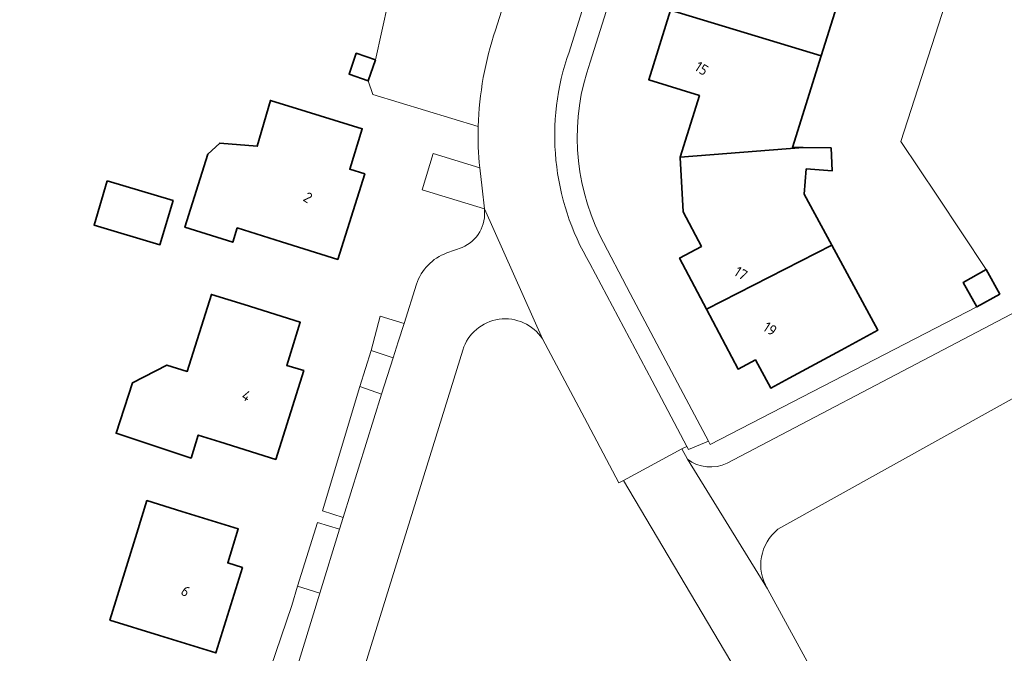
# Model space of a CAD drawing. Extents: x 184422 to 188298, y 343471 to 350189.
# Tile 360 of 513: x 187010 to 187093, y 348627 to 348681. Entities that reach past the tile are written whole.
import ezdxf
from ezdxf.enums import TextEntityAlignment as Align

# ---------------------------------------------------------------- set-up
doc = ezdxf.new("R2010")
doc.units = 0
for name, color, linetype, lineweight in [('B-WA-GR-BEPLANTING_CULTUUR_BODEMBEDEKKER-GV', 252, 'Continuous', 18), ('B-WA-GR-BEPLANTING_CULTUUR_HEESTERS-GV', 252, 'Continuous', 18), ('B-WA-OG-TERREIN_CULTUURSCHEIDING-GV', 252, 'Continuous', 18), ('B-WA-OG-TERREIN_ERF-GV', 252, 'Continuous', 18), ('B-WA-VH-ONVERHARD-GV', 252, 'Continuous', 18), ('B-WA-VH-VERHARDING_ASFALT-GV', 252, 'Continuous', 18), ('B-WA-VH-VERHARDING_BETONSTRAATSTEEN-GV', 252, 'Continuous', 18), ('B-WA-VH-VERHARDING_HALFVERHARDING_GRIND-GV', 252, 'Continuous', 18), ('B-WA-VH-VERHARDING_STRAATBAKSTEEN-GV', 252, 'Continuous', 18), ('B-WE-OG-BEBOUWING-GV', 250, 'Continuous', 35), ('B-WE-OG-BEBOUWING-T18', 10, 'Continuous', 18)]:
    doc.layers.add(name, color=color, linetype=linetype, lineweight=lineweight)
doc.styles.add('NLCS-ISO-M500-T18', font='NLCS-ISO.ttf', dxfattribs={"height": 0.9})

msp = doc.modelspace()

# ---------------------------------------------------------------- linework, layer by layer
at = {"layer": 'B-WA-GR-BEPLANTING_CULTUUR_BODEMBEDEKKER-GV', "flags": 128}
for points in [[(187039.533, 348652.883), (187041.423, 348652.259), (187041.844, 348653.604), (187042.336, 348655.177), (187040.324, 348655.807)], [(187039.533, 348652.883), (187041.423, 348652.259), (187041.844, 348653.604), (187042.336, 348655.177), (187040.324, 348655.807)], [(187039.533, 348652.883), (187041.423, 348652.259), (187041.844, 348653.604), (187042.336, 348655.177), (187040.324, 348655.807)], [(187037.182, 348638.704), (187040.428, 348649.17), (187038.593, 348649.81), (187035.401, 348639.256)], [(187037.182, 348638.704), (187040.428, 348649.17), (187038.593, 348649.81), (187035.401, 348639.256)], [(187037.182, 348638.704), (187040.428, 348649.17), (187038.593, 348649.81), (187035.401, 348639.256)]]:
    msp.add_lwpolyline(points, close=True, dxfattribs=at)
at = {"layer": 'B-WA-GR-BEPLANTING_CULTUUR_HEESTERS-GV', "flags": 128}
msp.add_lwpolyline([(187031.703, 348620.918), (187035.202, 348632.261), (187033.28, 348632.87), (187032.808, 348631.228), (187030.095, 348623.248), (187029.528, 348621.536)], close=True, dxfattribs=at)
msp.add_lwpolyline([(187031.703, 348620.918), (187035.202, 348632.261), (187033.28, 348632.87), (187032.808, 348631.228), (187030.095, 348623.248), (187029.528, 348621.536)], close=True, dxfattribs=at)
msp.add_lwpolyline([(187031.703, 348620.918), (187035.202, 348632.261), (187033.28, 348632.87), (187032.808, 348631.228), (187030.095, 348623.248), (187029.528, 348621.536)], close=True, dxfattribs=at)
at = {"layer": 'B-WA-OG-TERREIN_CULTUURSCHEIDING-GV', "flags": 128}
for points in [[(187104.736, 348703.396), (187095.485, 348706.364), (187094.247, 348701.615), (187091.774, 348693.193), (187084.512, 348670.636), (187087.619, 348665.986), (187091.765, 348659.751), (187092.92, 348657.67), (187090.967, 348656.585), (187068.318, 348644.898), (187068.177, 348645.173), (187066.48, 348644.474), (187066.346, 348644.728), (187065.934, 348644.526), (187066.399, 348643.651)], [(187104.736, 348703.396), (187095.485, 348706.364), (187094.247, 348701.615), (187091.774, 348693.193), (187084.512, 348670.636), (187087.619, 348665.986), (187091.765, 348659.751), (187092.92, 348657.67), (187090.967, 348656.585), (187068.318, 348644.898), (187068.177, 348645.173), (187066.48, 348644.474), (187066.346, 348644.728), (187065.934, 348644.526), (187066.399, 348643.651)], [(187104.736, 348703.396), (187095.485, 348706.364), (187094.247, 348701.615), (187091.774, 348693.193), (187084.512, 348670.636), (187087.619, 348665.986), (187091.765, 348659.751), (187092.92, 348657.67), (187090.967, 348656.585), (187068.318, 348644.898), (187068.177, 348645.173), (187066.48, 348644.474), (187066.346, 348644.728), (187065.934, 348644.526), (187066.399, 348643.651)], [(187054.574, 348702.469), (187047.812, 348704.533), (187047.591, 348703.806), (187045.435, 348696.728), (187040.979, 348682.427), (187039.92, 348677.55)], [(187054.574, 348702.469), (187047.812, 348704.533), (187047.591, 348703.806), (187045.435, 348696.728), (187040.979, 348682.427), (187039.92, 348677.55)], [(187054.574, 348702.469), (187047.812, 348704.533), (187047.591, 348703.806), (187045.435, 348696.728), (187040.979, 348682.427), (187039.92, 348677.55)], [(187050.108, 348680.092), (187055.26, 348696.417)], [(187050.108, 348680.092), (187055.26, 348696.417)], [(187050.108, 348680.092), (187055.26, 348696.417)], [(187039.92, 348677.55), (187039.302, 348675.775), (187039.699, 348674.61), (187048.637, 348671.906)], [(187039.92, 348677.55), (187039.302, 348675.775), (187039.699, 348674.61), (187048.637, 348671.906)], [(187039.92, 348677.55), (187039.302, 348675.775), (187039.699, 348674.61), (187048.637, 348671.906)], [(187069.759, 348643.315), (187109.899, 348664.373)], [(187069.759, 348643.315), (187109.899, 348664.373)], [(187069.759, 348643.315), (187109.899, 348664.373)], [(187086.839, 348582.429), (187091.388, 348584.627), (187091.739, 348585.727), (187074.607, 348618.859), (187069.55, 348627.388), (187060.976, 348641.848), (187060.567, 348641.629), (187057.651, 348647.151), (187054.083, 348653.861)], [(187086.839, 348582.429), (187091.388, 348584.627), (187091.739, 348585.727), (187074.607, 348618.859), (187069.55, 348627.388), (187060.976, 348641.848), (187060.567, 348641.629), (187057.651, 348647.151), (187054.083, 348653.861)], [(187086.839, 348582.429), (187091.388, 348584.627), (187091.739, 348585.727), (187074.607, 348618.859), (187069.55, 348627.388), (187060.976, 348641.848), (187060.567, 348641.629), (187057.651, 348647.151), (187054.083, 348653.861)], [(187047.317, 348652.922), (187032.266, 348604.406)], [(187047.317, 348652.922), (187032.266, 348604.406)], [(187047.317, 348652.922), (187032.266, 348604.406)]]:
    msp.add_lwpolyline(points, dxfattribs=at)
at = {"layer": 'B-WA-OG-TERREIN_CULTUURSCHEIDING-GV'}
for points in [[(187048.637, 348671.906, -0.075202), (187050.108, 348680.092)], [(187048.637, 348671.906, -0.075202), (187050.108, 348680.092)], [(187048.637, 348671.906, -0.075202), (187050.108, 348680.092)], [(187054.083, 348653.861, 0.63247), (187047.317, 348652.922)], [(187054.083, 348653.861, 0.63247), (187047.317, 348652.922)], [(187054.083, 348653.861, 0.63247), (187047.317, 348652.922)], [(187066.399, 348643.651, 0.283239), (187069.759, 348643.315)], [(187066.399, 348643.651, 0.283239), (187069.759, 348643.315)], [(187066.399, 348643.651, 0.283239), (187069.759, 348643.315)]]:
    msp.add_lwpolyline(points, format="xyb", dxfattribs=at)
at = {"layer": 'B-WA-OG-TERREIN_ERF-GV', "flags": 128}
for points in [[(187082.534, 348755.432), (187069.108, 348712.445), (187063.876, 348695.595), (187058.144, 348677.375)], [(187082.534, 348755.432), (187069.108, 348712.445), (187063.876, 348695.595), (187058.144, 348677.375)], [(187082.534, 348755.432), (187069.108, 348712.445), (187063.876, 348695.595), (187058.144, 348677.375)], [(187048.637, 348671.906), (187039.699, 348674.61), (187039.302, 348675.775), (187039.92, 348677.55), (187040.979, 348682.427), (187045.435, 348696.728), (187047.591, 348703.806), (187034.306, 348707.805), (187033.91, 348707.791), (187030.539, 348708.817), (187030.199, 348709.156), (187017.526, 348713.034), (187017.092, 348713.091), (187013.009, 348714.345), (187012.804, 348714.3), (187010.452, 348715.021), (187010.274, 348715.24), (187006.828, 348716.357), (187006.619, 348716.125), (186995.215, 348719.911), (186995.118, 348720.102)], [(187048.637, 348671.906), (187039.699, 348674.61), (187039.302, 348675.775), (187039.92, 348677.55), (187040.979, 348682.427), (187045.435, 348696.728), (187047.591, 348703.806), (187034.306, 348707.805), (187033.91, 348707.791), (187030.539, 348708.817), (187030.199, 348709.156), (187017.526, 348713.034), (187017.092, 348713.091), (187013.009, 348714.345), (187012.804, 348714.3), (187010.452, 348715.021), (187010.274, 348715.24), (187006.828, 348716.357), (187006.619, 348716.125), (186995.215, 348719.911), (186995.118, 348720.102)], [(187048.637, 348671.906), (187039.699, 348674.61), (187039.302, 348675.775), (187039.92, 348677.55), (187040.979, 348682.427), (187045.435, 348696.728), (187047.591, 348703.806), (187034.306, 348707.805), (187033.91, 348707.791), (187030.539, 348708.817), (187030.199, 348709.156), (187017.526, 348713.034), (187017.092, 348713.091), (187013.009, 348714.345), (187012.804, 348714.3), (187010.452, 348715.021), (187010.274, 348715.24), (187006.828, 348716.357), (187006.619, 348716.125), (186995.215, 348719.911), (186995.118, 348720.102)], [(187058.968, 348662.658), (187061.538, 348657.706), (187065.802, 348649.641), (187068.175, 348645.176), (187068.177, 348645.173), (187068.318, 348644.898), (187090.967, 348656.585), (187092.92, 348657.67), (187091.765, 348659.751), (187087.619, 348665.986), (187084.512, 348670.636), (187091.774, 348693.193)], [(187058.968, 348662.658), (187061.538, 348657.706), (187065.802, 348649.641), (187068.175, 348645.176), (187068.177, 348645.173), (187068.318, 348644.898), (187090.967, 348656.585), (187092.92, 348657.67), (187091.765, 348659.751), (187087.619, 348665.986), (187084.512, 348670.636), (187091.774, 348693.193)], [(187058.968, 348662.658), (187061.538, 348657.706), (187065.802, 348649.641), (187068.175, 348645.176), (187068.177, 348645.173), (187068.318, 348644.898), (187090.967, 348656.585), (187092.92, 348657.67), (187091.765, 348659.751), (187087.619, 348665.986), (187084.512, 348670.636), (187091.774, 348693.193)], [(187080.573, 348686.898), (187077.764, 348677.907), (187075.329, 348670.114), (187076.21, 348670.104), (187078.597, 348670.077), (187078.697, 348668.147), (187076.482, 348668.293), (187076.312, 348666.154), (187078.664, 348661.819), (187082.571, 348654.616), (187079.436, 348652.916), (187075.041, 348650.532), (187073.474, 348649.682), (187072.172, 348652.082), (187070.69, 348651.303), (187068.013, 348656.394), (187065.734, 348660.73), (187067.588, 348661.712), (187066.039, 348664.651), (187065.776, 348669.26), (187065.786, 348669.291), (187067.42, 348674.525), (187063.116, 348675.87), (187064.947, 348681.773)], [(187080.573, 348686.898), (187077.764, 348677.907), (187075.329, 348670.114), (187076.21, 348670.104), (187078.597, 348670.077), (187078.697, 348668.147), (187076.482, 348668.293), (187076.312, 348666.154), (187078.664, 348661.819), (187082.571, 348654.616), (187079.436, 348652.916), (187075.041, 348650.532), (187073.474, 348649.682), (187072.172, 348652.082), (187070.69, 348651.303), (187068.013, 348656.394), (187065.734, 348660.73), (187067.588, 348661.712), (187066.039, 348664.651), (187065.776, 348669.26), (187065.786, 348669.291), (187067.42, 348674.525), (187063.116, 348675.87), (187064.947, 348681.773)], [(187080.573, 348686.898), (187077.764, 348677.907), (187075.329, 348670.114), (187076.21, 348670.104), (187078.597, 348670.077), (187078.697, 348668.147), (187076.482, 348668.293), (187076.312, 348666.154), (187078.664, 348661.819), (187082.571, 348654.616), (187079.436, 348652.916), (187075.041, 348650.532), (187073.474, 348649.682), (187072.172, 348652.082), (187070.69, 348651.303), (187068.013, 348656.394), (187065.734, 348660.73), (187067.588, 348661.712), (187066.039, 348664.651), (187065.776, 348669.26), (187065.786, 348669.291), (187067.42, 348674.525), (187063.116, 348675.87), (187064.947, 348681.773)], [(187049.161, 348664.917), (187043.863, 348666.513), (187044.816, 348669.62), (187048.76, 348668.404)], [(187049.161, 348664.917), (187043.863, 348666.513), (187044.816, 348669.62), (187048.76, 348668.404)], [(187049.161, 348664.917), (187043.863, 348666.513), (187044.816, 348669.62), (187048.76, 348668.404)], [(187045.959, 348661.165), (187047.271, 348661.624)], [(187045.959, 348661.165), (187047.271, 348661.624)], [(187045.959, 348661.165), (187047.271, 348661.624)], [(187027.245, 348606.559), (187029.831, 348614.957), (187030.58, 348617.302), (187028.523, 348618.002), (187029.437, 348621.243), (187029.528, 348621.536), (187030.095, 348623.248), (187032.808, 348631.228), (187033.28, 348632.87), (187034.986, 348638.277), (187036.871, 348637.702), (187037.182, 348638.704), (187035.401, 348639.256), (187038.593, 348649.81), (187039.533, 348652.883), (187040.324, 348655.807), (187042.336, 348655.177), (187043.382, 348658.517)], [(187027.245, 348606.559), (187029.831, 348614.957), (187030.58, 348617.302), (187028.523, 348618.002), (187029.437, 348621.243), (187029.528, 348621.536), (187030.095, 348623.248), (187032.808, 348631.228), (187033.28, 348632.87), (187034.986, 348638.277), (187036.871, 348637.702), (187037.182, 348638.704), (187035.401, 348639.256), (187038.593, 348649.81), (187039.533, 348652.883), (187040.324, 348655.807), (187042.336, 348655.177), (187043.382, 348658.517)], [(187027.245, 348606.559), (187029.831, 348614.957), (187030.58, 348617.302), (187028.523, 348618.002), (187029.437, 348621.243), (187029.528, 348621.536), (187030.095, 348623.248), (187032.808, 348631.228), (187033.28, 348632.87), (187034.986, 348638.277), (187036.871, 348637.702), (187037.182, 348638.704), (187035.401, 348639.256), (187038.593, 348649.81), (187039.533, 348652.883), (187040.324, 348655.807), (187042.336, 348655.177), (187043.382, 348658.517)]]:
    msp.add_lwpolyline(points, dxfattribs=at)
at = {"layer": 'B-WA-OG-TERREIN_ERF-GV'}
for points in [[(187058.144, 348677.375, 0.202894), (187058.968, 348662.658)], [(187058.144, 348677.375, 0.202894), (187058.968, 348662.658)], [(187058.144, 348677.375, 0.202894), (187058.968, 348662.658)], [(187048.76, 348668.404, -0.031657), (187048.637, 348671.906)], [(187048.76, 348668.404, -0.031657), (187048.637, 348671.906)], [(187048.76, 348668.404, -0.031657), (187048.637, 348671.906)], [(187047.271, 348661.624, 0.332627), (187049.161, 348664.917)], [(187047.271, 348661.624, 0.332627), (187049.161, 348664.917)], [(187047.271, 348661.624, 0.332627), (187049.161, 348664.917)], [(187043.382, 348658.517, -0.224123), (187045.959, 348661.165)], [(187043.382, 348658.517, -0.224123), (187045.959, 348661.165)], [(187043.382, 348658.517, -0.224123), (187045.959, 348661.165)]]:
    msp.add_lwpolyline(points, format="xyb", dxfattribs=at)
at = {"layer": 'B-WA-OG-TERREIN_ERF-GV', "flags": 128}
for points in [[(187031.947, 348662.109), (187028.176, 348663.295), (187027.79, 348662.066), (187023.735, 348663.342), (187025.687, 348669.55), (187026.691, 348670.493), (187029.873, 348670.226), (187030.992, 348674.113), (187034.018, 348673.18), (187038.796, 348671.707), (187037.735, 348668.265), (187039, 348667.87), (187036.717, 348660.609)], [(187031.947, 348662.109), (187028.176, 348663.295), (187027.79, 348662.066), (187023.735, 348663.342), (187025.687, 348669.55), (187026.691, 348670.493), (187029.873, 348670.226), (187030.992, 348674.113), (187034.018, 348673.18), (187038.796, 348671.707), (187037.735, 348668.265), (187039, 348667.87), (187036.717, 348660.609)], [(187031.947, 348662.109), (187028.176, 348663.295), (187027.79, 348662.066), (187023.735, 348663.342), (187025.687, 348669.55), (187026.691, 348670.493), (187029.873, 348670.226), (187030.992, 348674.113), (187034.018, 348673.18), (187038.796, 348671.707), (187037.735, 348668.265), (187039, 348667.87), (187036.717, 348660.609)], [(187032.384, 348651.615), (187033.829, 348651.176), (187031.464, 348643.627), (187026.693, 348645.122), (187024.865, 348645.695), (187024.252, 348643.74), (187017.887, 348645.848), (187019.272, 348650.135), (187022.197, 348651.641), (187023.933, 348651.097), (187025.984, 348657.641), (187028.759, 348656.773), (187033.531, 348655.28)], [(187032.384, 348651.615), (187033.829, 348651.176), (187031.464, 348643.627), (187026.693, 348645.122), (187024.865, 348645.695), (187024.252, 348643.74), (187017.887, 348645.848), (187019.272, 348650.135), (187022.197, 348651.641), (187023.933, 348651.097), (187025.984, 348657.641), (187028.759, 348656.773), (187033.531, 348655.28)], [(187032.384, 348651.615), (187033.829, 348651.176), (187031.464, 348643.627), (187026.693, 348645.122), (187024.865, 348645.695), (187024.252, 348643.74), (187017.887, 348645.848), (187019.272, 348650.135), (187022.197, 348651.641), (187023.933, 348651.097), (187025.984, 348657.641), (187028.759, 348656.773), (187033.531, 348655.28)], [(187028.61, 348634.465), (187026.363, 348627.199), (187021.586, 348628.676), (187017.366, 348629.981), (187019.65, 348637.368), (187020.505, 348640.132), (187023.483, 348639.211), (187028.26, 348637.734), (187027.368, 348634.849)], [(187028.61, 348634.465), (187026.363, 348627.199), (187021.586, 348628.676), (187017.366, 348629.981), (187019.65, 348637.368), (187020.505, 348640.132), (187023.483, 348639.211), (187028.26, 348637.734), (187027.368, 348634.849)], [(187028.61, 348634.465), (187026.363, 348627.199), (187021.586, 348628.676), (187017.366, 348629.981), (187019.65, 348637.368), (187020.505, 348640.132), (187023.483, 348639.211), (187028.26, 348637.734), (187027.368, 348634.849)]]:
    msp.add_lwpolyline(points, close=True, dxfattribs=at)
at = {"layer": 'B-WA-VH-ONVERHARD-GV', "flags": 128}
for points in [[(187116.356, 348661.237), (187074.073, 348637.707)], [(187116.356, 348661.237), (187074.073, 348637.707)], [(187116.356, 348661.237), (187074.073, 348637.707)], [(187073.184, 348632.653), (187073.231, 348632.577), (187093.676, 348595.138)], [(187073.184, 348632.653), (187073.231, 348632.577), (187093.676, 348595.138)], [(187073.184, 348632.653), (187073.231, 348632.577), (187093.676, 348595.138)]]:
    msp.add_lwpolyline(points, dxfattribs=at)
msp.add_lwpolyline([(187036.871, 348637.702), (187034.986, 348638.277), (187033.28, 348632.87), (187035.202, 348632.261)], close=True, dxfattribs=at)
msp.add_lwpolyline([(187036.871, 348637.702), (187034.986, 348638.277), (187033.28, 348632.87), (187035.202, 348632.261)], close=True, dxfattribs=at)
msp.add_lwpolyline([(187036.871, 348637.702), (187034.986, 348638.277), (187033.28, 348632.87), (187035.202, 348632.261)], close=True, dxfattribs=at)
at = {"layer": 'B-WA-VH-ONVERHARD-GV'}
msp.add_lwpolyline([(187074.073, 348637.707, 0.373754), (187073.184, 348632.653)], format="xyb", dxfattribs=at)
msp.add_lwpolyline([(187074.073, 348637.707, 0.373754), (187073.184, 348632.653)], format="xyb", dxfattribs=at)
msp.add_lwpolyline([(187074.073, 348637.707, 0.373754), (187073.184, 348632.653)], format="xyb", dxfattribs=at)
at = {"layer": 'B-WA-VH-VERHARDING_ASFALT-GV', "flags": 128}
for points in [[(187056.349, 348678.225), (187060.931, 348692.956), (187080.479, 348755.625), (187080.034, 348755.707), (187083.857, 348768.255), (187084.346, 348770.071), (187084.745, 348771.909), (187085.125, 348773.811), (187085.601, 348773.778), (187085.886, 348775.6), (187086.014, 348776.546), (187086.061, 348777.5), (187086.249, 348781.821), (187086.994, 348806.275)], [(187056.349, 348678.225), (187060.931, 348692.956), (187080.479, 348755.625), (187080.034, 348755.707), (187083.857, 348768.255), (187084.346, 348770.071), (187084.745, 348771.909), (187085.125, 348773.811), (187085.601, 348773.778), (187085.886, 348775.6), (187086.014, 348776.546), (187086.061, 348777.5), (187086.249, 348781.821), (187086.994, 348806.275)], [(187056.349, 348678.225), (187060.931, 348692.956), (187080.479, 348755.625), (187080.034, 348755.707), (187083.857, 348768.255), (187084.346, 348770.071), (187084.745, 348771.909), (187085.125, 348773.811), (187085.601, 348773.778), (187085.886, 348775.6), (187086.014, 348776.546), (187086.061, 348777.5), (187086.249, 348781.821), (187086.994, 348806.275)], [(187078.627, 348769.671), (187061.142, 348715.443), (187061.57, 348715.327), (187055.639, 348696.201), (187055.26, 348696.417), (187050.108, 348680.092)], [(187078.627, 348769.671), (187061.142, 348715.443), (187061.57, 348715.327), (187055.639, 348696.201), (187055.26, 348696.417), (187050.108, 348680.092)], [(187078.627, 348769.671), (187061.142, 348715.443), (187061.57, 348715.327), (187055.639, 348696.201), (187055.26, 348696.417), (187050.108, 348680.092)], [(187048.76, 348668.404), (187048.956, 348666.66), (187049.161, 348664.917), (187054.083, 348653.861), (187057.651, 348647.151), (187060.567, 348641.629), (187060.976, 348641.848), (187065.934, 348644.526), (187066.346, 348644.728), (187063.408, 348650.297), (187058.113, 348660.275)], [(187048.76, 348668.404), (187048.956, 348666.66), (187049.161, 348664.917), (187054.083, 348653.861), (187057.651, 348647.151), (187060.567, 348641.629), (187060.976, 348641.848), (187065.934, 348644.526), (187066.346, 348644.728), (187063.408, 348650.297), (187058.113, 348660.275)], [(187048.76, 348668.404), (187048.956, 348666.66), (187049.161, 348664.917), (187054.083, 348653.861), (187057.651, 348647.151), (187060.567, 348641.629), (187060.976, 348641.848), (187065.934, 348644.526), (187066.346, 348644.728), (187063.408, 348650.297), (187058.113, 348660.275)], [(187054.083, 348653.861), (187049.161, 348664.917)], [(187054.083, 348653.861), (187049.161, 348664.917)], [(187054.083, 348653.861), (187049.161, 348664.917)], [(187047.271, 348661.624), (187045.959, 348661.165)], [(187047.271, 348661.624), (187045.959, 348661.165)], [(187047.271, 348661.624), (187045.959, 348661.165)], [(187043.382, 348658.517), (187042.336, 348655.177), (187041.844, 348653.604), (187041.423, 348652.259), (187040.428, 348649.17), (187037.182, 348638.704), (187036.871, 348637.702), (187035.202, 348632.261), (187031.703, 348620.918), (187030.801, 348617.995), (187030.58, 348617.302), (187029.831, 348614.957), (187027.245, 348606.559)], [(187043.382, 348658.517), (187042.336, 348655.177), (187041.844, 348653.604), (187041.423, 348652.259), (187040.428, 348649.17), (187037.182, 348638.704), (187036.871, 348637.702), (187035.202, 348632.261), (187031.703, 348620.918), (187030.801, 348617.995), (187030.58, 348617.302), (187029.831, 348614.957), (187027.245, 348606.559)], [(187043.382, 348658.517), (187042.336, 348655.177), (187041.844, 348653.604), (187041.423, 348652.259), (187040.428, 348649.17), (187037.182, 348638.704), (187036.871, 348637.702), (187035.202, 348632.261), (187031.703, 348620.918), (187030.801, 348617.995), (187030.58, 348617.302), (187029.831, 348614.957), (187027.245, 348606.559)], [(187032.266, 348604.406), (187047.317, 348652.922)], [(187032.266, 348604.406), (187047.317, 348652.922)], [(187032.266, 348604.406), (187047.317, 348652.922)]]:
    msp.add_lwpolyline(points, dxfattribs=at)
at = {"layer": 'B-WA-VH-VERHARDING_ASFALT-GV'}
for points in [[(187050.108, 348680.092, 0.075202), (187048.637, 348671.906)], [(187050.108, 348680.092, 0.075202), (187048.637, 348671.906)], [(187050.108, 348680.092, 0.075202), (187048.637, 348671.906)], [(187058.113, 348660.275, -0.222625), (187056.349, 348678.225)], [(187058.113, 348660.275, -0.222625), (187056.349, 348678.225)], [(187058.113, 348660.275, -0.222625), (187056.349, 348678.225)], [(187048.637, 348671.906, 0.031657), (187048.76, 348668.404)], [(187048.637, 348671.906, 0.031657), (187048.76, 348668.404)], [(187048.637, 348671.906, 0.031657), (187048.76, 348668.404)], [(187049.161, 348664.917, -0.332627), (187047.271, 348661.624)], [(187049.161, 348664.917, -0.332627), (187047.271, 348661.624)], [(187049.161, 348664.917, -0.332627), (187047.271, 348661.624)], [(187045.959, 348661.165, 0.224123), (187043.382, 348658.517)], [(187045.959, 348661.165, 0.224123), (187043.382, 348658.517)], [(187045.959, 348661.165, 0.224123), (187043.382, 348658.517)], [(187047.317, 348652.922, -0.63247), (187054.083, 348653.861)], [(187047.317, 348652.922, -0.63247), (187054.083, 348653.861)], [(187047.317, 348652.922, -0.63247), (187054.083, 348653.861)]]:
    msp.add_lwpolyline(points, format="xyb", dxfattribs=at)
at = {"layer": 'B-WA-VH-VERHARDING_BETONSTRAATSTEEN-GV', "flags": 128}
msp.add_lwpolyline([(187049.161, 348664.917), (187048.956, 348666.66), (187048.76, 348668.404), (187044.816, 348669.62), (187043.863, 348666.513)], close=True, dxfattribs=at)
msp.add_lwpolyline([(187049.161, 348664.917), (187048.956, 348666.66), (187048.76, 348668.404), (187044.816, 348669.62), (187043.863, 348666.513)], close=True, dxfattribs=at)
msp.add_lwpolyline([(187049.161, 348664.917), (187048.956, 348666.66), (187048.76, 348668.404), (187044.816, 348669.62), (187043.863, 348666.513)], close=True, dxfattribs=at)
at = {"layer": 'B-WA-VH-VERHARDING_HALFVERHARDING_GRIND-GV', "flags": 128}
for points in [[(187109.899, 348664.373), (187069.759, 348643.315)], [(187109.899, 348664.373), (187069.759, 348643.315)], [(187109.899, 348664.373), (187069.759, 348643.315)], [(187074.073, 348637.707), (187116.356, 348661.237)], [(187074.073, 348637.707), (187116.356, 348661.237)], [(187074.073, 348637.707), (187116.356, 348661.237)], [(187066.399, 348643.651), (187073.184, 348632.653)], [(187066.399, 348643.651), (187073.184, 348632.653)], [(187066.399, 348643.651), (187073.184, 348632.653)]]:
    msp.add_lwpolyline(points, dxfattribs=at)
msp.add_lwpolyline([(187093.676, 348595.138), (187073.231, 348632.577), (187073.184, 348632.653), (187066.399, 348643.651), (187065.934, 348644.526), (187060.976, 348641.848), (187069.55, 348627.388), (187074.607, 348618.859), (187091.739, 348585.727), (187091.388, 348584.627), (187092.7, 348582.535), (187092.879, 348582.145), (187099.015, 348585.362)], close=True, dxfattribs=at)
msp.add_lwpolyline([(187093.676, 348595.138), (187073.231, 348632.577), (187073.184, 348632.653), (187066.399, 348643.651), (187065.934, 348644.526), (187060.976, 348641.848), (187069.55, 348627.388), (187074.607, 348618.859), (187091.739, 348585.727), (187091.388, 348584.627), (187092.7, 348582.535), (187092.879, 348582.145), (187099.015, 348585.362)], close=True, dxfattribs=at)
msp.add_lwpolyline([(187093.676, 348595.138), (187073.231, 348632.577), (187073.184, 348632.653), (187066.399, 348643.651), (187065.934, 348644.526), (187060.976, 348641.848), (187069.55, 348627.388), (187074.607, 348618.859), (187091.739, 348585.727), (187091.388, 348584.627), (187092.7, 348582.535), (187092.879, 348582.145), (187099.015, 348585.362)], close=True, dxfattribs=at)
at = {"layer": 'B-WA-VH-VERHARDING_HALFVERHARDING_GRIND-GV'}
for points in [[(187069.759, 348643.315, -0.283239), (187066.399, 348643.651)], [(187069.759, 348643.315, -0.283239), (187066.399, 348643.651)], [(187069.759, 348643.315, -0.283239), (187066.399, 348643.651)], [(187073.184, 348632.653, -0.373754), (187074.073, 348637.707)], [(187073.184, 348632.653, -0.373754), (187074.073, 348637.707)], [(187073.184, 348632.653, -0.373754), (187074.073, 348637.707)]]:
    msp.add_lwpolyline(points, format="xyb", dxfattribs=at)
at = {"layer": 'B-WA-VH-VERHARDING_STRAATBAKSTEEN-GV', "flags": 128}
for points in [[(187080.479, 348755.625), (187060.931, 348692.956), (187056.349, 348678.225)], [(187080.479, 348755.625), (187060.931, 348692.956), (187056.349, 348678.225)], [(187080.479, 348755.625), (187060.931, 348692.956), (187056.349, 348678.225)], [(187058.144, 348677.375), (187063.876, 348695.595), (187069.108, 348712.445), (187082.534, 348755.432)], [(187058.144, 348677.375), (187063.876, 348695.595), (187069.108, 348712.445), (187082.534, 348755.432)], [(187058.144, 348677.375), (187063.876, 348695.595), (187069.108, 348712.445), (187082.534, 348755.432)], [(187068.175, 348645.176), (187065.802, 348649.641), (187061.538, 348657.706), (187058.968, 348662.658)], [(187068.175, 348645.176), (187065.802, 348649.641), (187061.538, 348657.706), (187058.968, 348662.658)], [(187068.175, 348645.176), (187065.802, 348649.641), (187061.538, 348657.706), (187058.968, 348662.658)], [(187058.113, 348660.275), (187063.408, 348650.297), (187066.346, 348644.728), (187066.48, 348644.474), (187068.177, 348645.173), (187068.175, 348645.176)], [(187058.113, 348660.275), (187063.408, 348650.297), (187066.346, 348644.728), (187066.48, 348644.474), (187068.177, 348645.173), (187068.175, 348645.176)], [(187058.113, 348660.275), (187063.408, 348650.297), (187066.346, 348644.728), (187066.48, 348644.474), (187068.177, 348645.173), (187068.175, 348645.176)]]:
    msp.add_lwpolyline(points, dxfattribs=at)
at = {"layer": 'B-WA-VH-VERHARDING_STRAATBAKSTEEN-GV'}
for points in [[(187056.349, 348678.225, 0.222625), (187058.113, 348660.275)], [(187056.349, 348678.225, 0.222625), (187058.113, 348660.275)], [(187056.349, 348678.225, 0.222625), (187058.113, 348660.275)], [(187058.968, 348662.658, -0.202894), (187058.144, 348677.375)], [(187058.968, 348662.658, -0.202894), (187058.144, 348677.375)], [(187058.968, 348662.658, -0.202894), (187058.144, 348677.375)]]:
    msp.add_lwpolyline(points, format="xyb", dxfattribs=at)
at = {"layer": 'B-WA-VH-VERHARDING_STRAATBAKSTEEN-GV', "flags": 128}
msp.add_lwpolyline([(187041.423, 348652.259), (187039.533, 348652.883), (187038.593, 348649.81), (187040.428, 348649.17)], close=True, dxfattribs=at)
msp.add_lwpolyline([(187041.423, 348652.259), (187039.533, 348652.883), (187038.593, 348649.81), (187040.428, 348649.17)], close=True, dxfattribs=at)
msp.add_lwpolyline([(187041.423, 348652.259), (187039.533, 348652.883), (187038.593, 348649.81), (187040.428, 348649.17)], close=True, dxfattribs=at)
at = {"layer": 'B-WE-OG-BEBOUWING-GV', "flags": 128}
for points in [[(187076.945, 348688.047), (187072.178, 348689.557), (187071.213, 348686.51), (187066.849, 348687.907), (187064.947, 348681.773), (187077.764, 348677.907), (187080.573, 348686.898)], [(187076.945, 348688.047), (187072.178, 348689.557), (187071.213, 348686.51), (187066.849, 348687.907), (187064.947, 348681.773), (187077.764, 348677.907), (187080.573, 348686.898)], [(187076.945, 348688.047), (187072.178, 348689.557), (187071.213, 348686.51), (187066.849, 348687.907), (187064.947, 348681.773), (187077.764, 348677.907), (187080.573, 348686.898)], [(187064.947, 348681.773), (187063.116, 348675.87), (187067.42, 348674.525), (187065.786, 348669.291), (187076.21, 348670.104), (187075.329, 348670.114), (187077.764, 348677.907)], [(187064.947, 348681.773), (187063.116, 348675.87), (187067.42, 348674.525), (187065.786, 348669.291), (187076.21, 348670.104), (187075.329, 348670.114), (187077.764, 348677.907)], [(187064.947, 348681.773), (187063.116, 348675.87), (187067.42, 348674.525), (187065.786, 348669.291), (187076.21, 348670.104), (187075.329, 348670.114), (187077.764, 348677.907)], [(187039.92, 348677.55), (187038.285, 348678.12), (187037.666, 348676.345), (187039.302, 348675.775)], [(187039.92, 348677.55), (187038.285, 348678.12), (187037.666, 348676.345), (187039.302, 348675.775)], [(187039.92, 348677.55), (187038.285, 348678.12), (187037.666, 348676.345), (187039.302, 348675.775)], [(187036.717, 348660.609), (187039, 348667.87), (187037.735, 348668.265), (187038.796, 348671.707), (187034.018, 348673.18), (187030.992, 348674.113), (187029.873, 348670.226), (187026.691, 348670.493), (187025.687, 348669.55), (187023.735, 348663.342), (187027.79, 348662.066), (187028.176, 348663.295), (187031.947, 348662.109)], [(187036.717, 348660.609), (187039, 348667.87), (187037.735, 348668.265), (187038.796, 348671.707), (187034.018, 348673.18), (187030.992, 348674.113), (187029.873, 348670.226), (187026.691, 348670.493), (187025.687, 348669.55), (187023.735, 348663.342), (187027.79, 348662.066), (187028.176, 348663.295), (187031.947, 348662.109)], [(187036.717, 348660.609), (187039, 348667.87), (187037.735, 348668.265), (187038.796, 348671.707), (187034.018, 348673.18), (187030.992, 348674.113), (187029.873, 348670.226), (187026.691, 348670.493), (187025.687, 348669.55), (187023.735, 348663.342), (187027.79, 348662.066), (187028.176, 348663.295), (187031.947, 348662.109)], [(187068.013, 348656.394), (187078.664, 348661.819), (187076.312, 348666.154), (187076.482, 348668.293), (187078.697, 348668.147), (187078.597, 348670.077), (187076.21, 348670.104), (187065.786, 348669.291), (187065.776, 348669.26), (187066.039, 348664.651), (187067.588, 348661.712), (187065.734, 348660.73)], [(187068.013, 348656.394), (187078.664, 348661.819), (187076.312, 348666.154), (187076.482, 348668.293), (187078.697, 348668.147), (187078.597, 348670.077), (187076.21, 348670.104), (187065.786, 348669.291), (187065.776, 348669.26), (187066.039, 348664.651), (187067.588, 348661.712), (187065.734, 348660.73)], [(187068.013, 348656.394), (187078.664, 348661.819), (187076.312, 348666.154), (187076.482, 348668.293), (187078.697, 348668.147), (187078.597, 348670.077), (187076.21, 348670.104), (187065.786, 348669.291), (187065.776, 348669.26), (187066.039, 348664.651), (187067.588, 348661.712), (187065.734, 348660.73)], [(187017.14, 348667.28), (187016.024, 348663.524), (187021.619, 348661.861), (187022.735, 348665.617)], [(187017.14, 348667.28), (187016.024, 348663.524), (187021.619, 348661.861), (187022.735, 348665.617)], [(187017.14, 348667.28), (187016.024, 348663.524), (187021.619, 348661.861), (187022.735, 348665.617)], [(187078.664, 348661.819), (187068.013, 348656.394), (187070.69, 348651.303), (187072.172, 348652.082), (187073.474, 348649.682), (187075.041, 348650.532), (187079.436, 348652.916), (187082.571, 348654.616)], [(187078.664, 348661.819), (187068.013, 348656.394), (187070.69, 348651.303), (187072.172, 348652.082), (187073.474, 348649.682), (187075.041, 348650.532), (187079.436, 348652.916), (187082.571, 348654.616)], [(187078.664, 348661.819), (187068.013, 348656.394), (187070.69, 348651.303), (187072.172, 348652.082), (187073.474, 348649.682), (187075.041, 348650.532), (187079.436, 348652.916), (187082.571, 348654.616)], [(187092.92, 348657.67), (187091.765, 348659.751), (187089.812, 348658.666), (187090.967, 348656.585)], [(187092.92, 348657.67), (187091.765, 348659.751), (187089.812, 348658.666), (187090.967, 348656.585)], [(187092.92, 348657.67), (187091.765, 348659.751), (187089.812, 348658.666), (187090.967, 348656.585)], [(187031.464, 348643.627), (187033.829, 348651.176), (187032.384, 348651.615), (187033.531, 348655.28), (187028.759, 348656.773), (187025.984, 348657.641), (187023.933, 348651.097), (187022.197, 348651.641), (187019.272, 348650.135), (187017.887, 348645.848), (187024.252, 348643.74), (187024.865, 348645.695), (187026.693, 348645.122)], [(187031.464, 348643.627), (187033.829, 348651.176), (187032.384, 348651.615), (187033.531, 348655.28), (187028.759, 348656.773), (187025.984, 348657.641), (187023.933, 348651.097), (187022.197, 348651.641), (187019.272, 348650.135), (187017.887, 348645.848), (187024.252, 348643.74), (187024.865, 348645.695), (187026.693, 348645.122)], [(187031.464, 348643.627), (187033.829, 348651.176), (187032.384, 348651.615), (187033.531, 348655.28), (187028.759, 348656.773), (187025.984, 348657.641), (187023.933, 348651.097), (187022.197, 348651.641), (187019.272, 348650.135), (187017.887, 348645.848), (187024.252, 348643.74), (187024.865, 348645.695), (187026.693, 348645.122)], [(187028.61, 348634.465), (187027.368, 348634.849), (187028.26, 348637.734), (187023.483, 348639.211), (187020.505, 348640.132), (187019.65, 348637.368), (187017.366, 348629.981), (187021.586, 348628.676), (187026.363, 348627.199)], [(187028.61, 348634.465), (187027.368, 348634.849), (187028.26, 348637.734), (187023.483, 348639.211), (187020.505, 348640.132), (187019.65, 348637.368), (187017.366, 348629.981), (187021.586, 348628.676), (187026.363, 348627.199)], [(187028.61, 348634.465), (187027.368, 348634.849), (187028.26, 348637.734), (187023.483, 348639.211), (187020.505, 348640.132), (187019.65, 348637.368), (187017.366, 348629.981), (187021.586, 348628.676), (187026.363, 348627.199)]]:
    msp.add_lwpolyline(points, close=True, dxfattribs=at)

# ---------------------------------------------------------------- texts
at = {"layer": 'B-WE-OG-BEBOUWING-T18', "style": 'NLCS-ISO-M500-T18'}
for s, p in [('15', (187067.602, 348676.832)), ('15', (187067.602, 348676.832)), ('15', (187067.602, 348676.832)), ('2', (187034.178, 348665.87)), ('2', (187034.178, 348665.87)), ('2', (187034.178, 348665.87)), ('17', (187070.934, 348659.435)), ('17', (187070.934, 348659.435)), ('17', (187070.934, 348659.435)), ('19', (187073.412, 348654.722)), ('19', (187073.412, 348654.722)), ('19', (187073.412, 348654.722)), ('4', (187028.964, 348649.028)), ('4', (187028.964, 348649.028)), ('4', (187028.964, 348649.028)), ('6', (187023.796, 348632.439)), ('6', (187023.796, 348632.439)), ('6', (187023.796, 348632.439))]:
    msp.add_text(s, height=0.9, rotation=327.1, dxfattribs=at).set_placement(p, align=Align.MIDDLE)

doc.saveas('drawing.dxf')
